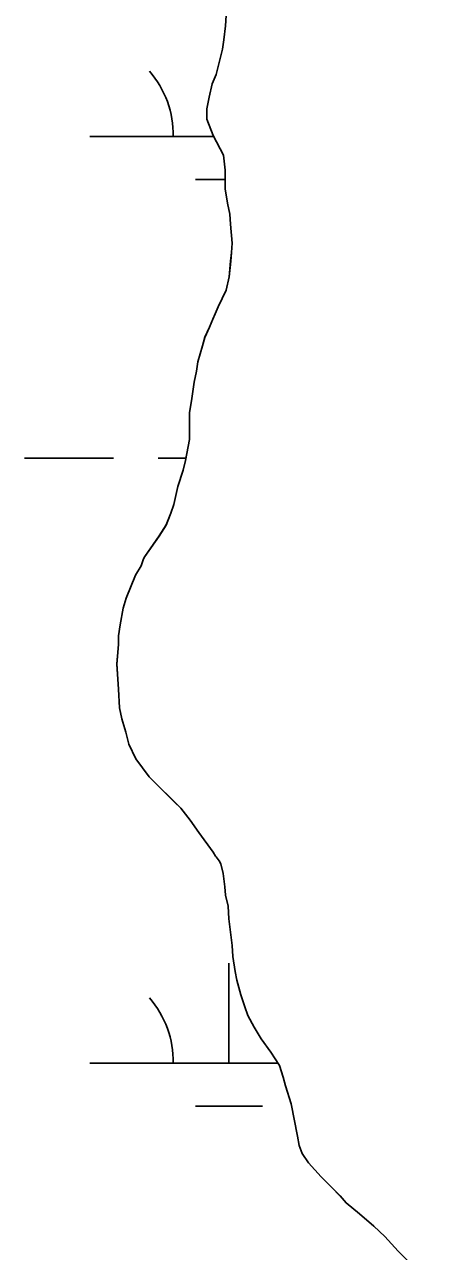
# Model space of a CAD drawing. Extents: x 3161564 to 3199464, y 849354 to 874788.
# Drawn here: x 3189870.3 to 3190014.6, y 856268.3 to 856708.7 of the extents above; entities that cross this region are included whole.
import ezdxf

# ---------------------------------------------------------------- set-up
doc = ezdxf.new("R2010")
doc.units = 0
for name, color, linetype in [('V-SITE-VEGE', 7, 'Continuous'), ('V-TOPO-SHOR', 7, 'Continuous'), ('V-WETL-SWMP', 7, 'Continuous')]:
    doc.layers.add(name, color=color, linetype=linetype)

msp = doc.modelspace()

# ---------------------------------------------------------------- linework, layer by layer
at = {"layer": 'V-SITE-VEGE'}
msp.add_lwpolyline([(3190014.64, 856258.26), (3190004.48, 856268.38), (3189999.68, 856273.72), (3189995.73, 856277.38), (3189990.65, 856281.88), (3189985.85, 856285.81), (3189983.6, 856288.34), (3189976.82, 856295.09), (3189972.3, 856300.15), (3189970.04, 856303.53), (3189968.91, 856306.34), (3189968.34, 856309.72), (3189966.06, 856321.27), (3189964.08, 856327.75), (3189963.22, 856330.84), (3189961.81, 856335.07), (3189958.7, 856339.85), (3189955.31, 856344.63), (3189952.77, 856348.85), (3189950.5, 856353.07), (3189949.37, 856356.17), (3189947.95, 856360.39), (3189946.54, 856365.74), (3189945.96, 856368.84), (3189945.11, 856374.19), (3189944.82, 856378.14), (3189943.67, 856387.71), (3189943.38, 856392.22), (3189942.53, 856396.16), (3189942.24, 856399.26), (3189941.67, 856404.05), (3189940.82, 856407.43), (3189940.25, 856408.55), (3189939.12, 856409.96), (3189938.84, 856410.24), (3189937.99, 856411.65), (3189932.91, 856418.68), (3189929.8, 856423.18), (3189926.41, 856427.4), (3189924.15, 856429.65), (3189921.89, 856431.9), (3189917.94, 856435.84), (3189915.12, 856438.65), (3189910.32, 856445.12), (3189907.77, 856450.47), (3189906.63, 856454.69), (3189905.22, 856459.48), (3189904.36, 856463.42), (3189904.07, 856470.18), (3189903.49, 856479.2), (3189904.04, 856486.24), (3189904.03, 856489.34), (3189904.59, 856493.28), (3189905.7, 856499.2), (3189906.82, 856502.87), (3189910.19, 856511.04), (3189912.15, 856514.43), (3189912.99, 856516.97), (3189913.55, 856517.81), (3189918.61, 856525.15), (3189921.14, 856529.1), (3189922.82, 856533.32), (3189923.94, 856536.43), (3189925.34, 856542.91), (3189927.3, 856548.83), (3189928.14, 856552.21), (3189929.53, 856559.82), (3189929.51, 856569.4), (3189930.35, 856574.47), (3189931.18, 856580.39), (3189932.02, 856584.34), (3189932.57, 856587.72), (3189934.25, 856593.36), (3189935.09, 856596.46), (3189936.77, 856600.12), (3189937.89, 856602.94), (3189938.74, 856604.92), (3189939.86, 856607.45), (3189942.66, 856613.37), (3189943.78, 856618.17), (3189944.33, 856623.8), (3189944.61, 856626.9), (3189944.88, 856630.28), (3189944.31, 856637.04), (3189944.02, 856640.71), (3189943.17, 856644.65), (3189942.31, 856649.72), (3189942.3, 856656.48), (3189941.72, 856661.83), (3189938.05, 856668.87), (3189935.78, 856674.78), (3189935.78, 856678.44), (3189936.61, 856682.67), (3189937.73, 856687.46), (3189939.13, 856690.84), (3189941.37, 856699.86), (3189941.92, 856703.25), (3189942.48, 856708.32), (3189942.75, 856711.98)], dxfattribs=at)
at = {"layer": 'V-TOPO-SHOR'}
for points in [[(3189938.84, 856410.24), (3189937.99, 856411.65), (3189932.91, 856418.68), (3189929.8, 856423.18), (3189926.41, 856427.4), (3189924.15, 856429.65), (3189921.89, 856431.9), (3189917.94, 856435.84), (3189915.12, 856438.65), (3189910.32, 856445.12), (3189907.77, 856450.47), (3189906.63, 856454.69), (3189905.22, 856459.48), (3189904.36, 856463.42), (3189904.07, 856470.18), (3189903.49, 856479.2), (3189904.04, 856486.24), (3189904.03, 856489.34), (3189904.59, 856493.28), (3189905.7, 856499.2), (3189906.82, 856502.87), (3189910.19, 856511.04), (3189912.15, 856514.43), (3189912.99, 856516.97), (3189913.55, 856517.81), (3189918.61, 856525.15), (3189921.14, 856529.1), (3189922.82, 856533.32), (3189923.94, 856536.43), (3189925.34, 856542.91), (3189927.3, 856548.83), (3189928.14, 856552.21), (3189929.53, 856559.82), (3189929.52, 856565.17), (3189929.51, 856569.4), (3189930.35, 856574.47), (3189931.18, 856580.39), (3189932.02, 856584.34), (3189932.57, 856587.72), (3189934.25, 856593.36), (3189935.09, 856596.46), (3189936.77, 856600.12), (3189937.89, 856602.94), (3189938.74, 856604.92), (3189939.86, 856607.45), (3189942.66, 856613.37), (3189943.78, 856618.17), (3189944.33, 856623.8), (3189944.61, 856626.9), (3189944.88, 856630.28), (3189944.31, 856637.04), (3189944.02, 856640.71), (3189943.17, 856644.65), (3189942.31, 856649.72), (3189942.3, 856656.48), (3189941.72, 856661.83), (3189938.05, 856668.87), (3189935.78, 856674.78), (3189935.78, 856678.44), (3189936.61, 856682.67), (3189937.73, 856687.46), (3189939.13, 856690.84), (3189941.37, 856699.86), (3189941.92, 856703.25), (3189942.48, 856708.32), (3189942.75, 856711.98)], [(3190007.59, 856265.29), (3190004.48, 856268.38), (3189999.68, 856273.72), (3189995.73, 856277.38), (3189990.65, 856281.88), (3189985.85, 856285.81), (3189983.59, 856288.34), (3189980.49, 856291.44), (3189976.82, 856295.09), (3189972.3, 856300.15), (3189970.04, 856303.53), (3189968.91, 856306.34), (3189968.34, 856309.72), (3189966.06, 856321.27), (3189964.08, 856327.75), (3189963.22, 856330.84), (3189961.81, 856335.07), (3189958.7, 856339.85), (3189955.31, 856344.63), (3189952.77, 856348.85), (3189950.5, 856353.07), (3189949.37, 856356.17), (3189948.52, 856358.7), (3189947.95, 856360.39), (3189946.54, 856365.74), (3189945.96, 856368.84), (3189945.11, 856374.19), (3189944.82, 856378.14), (3189943.67, 856387.71), (3189943.38, 856392.22), (3189942.53, 856396.16), (3189942.24, 856399.26), (3189941.67, 856404.05), (3189940.82, 856407.43), (3189940.25, 856408.55), (3189939.12, 856409.96), (3189938.84, 856410.24)]]:
    msp.add_lwpolyline(points, dxfattribs=at)
at = {"layer": 'V-WETL-SWMP'}
for p, q in [((3189942.48, 856708.31), (3189942.75, 856711.97)), ((3189941.93, 856703.24), (3189942.48, 856708.31)), ((3189941.37, 856699.86), (3189941.93, 856703.24)), ((3189939.13, 856690.84), (3189941.37, 856699.86)), ((3189937.73, 856687.45), (3189939.13, 856690.84)), ((3189936.61, 856682.66), (3189937.73, 856687.45)), ((3189935.78, 856678.43), (3189936.61, 856682.66)), ((3189935.78, 856674.77), (3189935.78, 856678.43)), ((3189938.05, 856668.86), (3189935.78, 856674.77)), ((3189893.71, 856668.54), (3189938.22, 856668.54)), ((3189941.73, 856661.82), (3189938.05, 856668.86)), ((3189942.3, 856656.47), (3189941.73, 856661.82)), ((3189942.31, 856649.71), (3189942.3, 856656.47)), ((3189931.71, 856653.11), (3189942.31, 856653.11)), ((3189943.17, 856644.64), (3189942.31, 856649.71)), ((3189944.02, 856640.7), (3189943.17, 856644.64)), ((3189944.31, 856637.04), (3189944.02, 856640.7)), ((3189944.89, 856630.28), (3189944.31, 856637.04)), ((3189944.61, 856626.9), (3189944.89, 856630.28)), ((3189943.78, 856618.16), (3189944.34, 856623.8)), ((3189944.34, 856623.8), (3189944.61, 856626.9)), ((3189942.67, 856613.37), (3189943.78, 856618.16)), ((3189939.86, 856607.45), (3189942.67, 856613.37)), ((3189937.9, 856602.93), (3189938.74, 856604.91)), ((3189938.74, 856604.91), (3189939.86, 856607.45)), ((3189936.78, 856600.12), (3189937.9, 856602.93)), ((3189934.25, 856593.35), (3189935.09, 856596.45)), ((3189935.09, 856596.45), (3189936.78, 856600.12)), ((3189932.57, 856587.71), (3189934.25, 856593.35)), ((3189932.02, 856584.33), (3189932.57, 856587.71)), ((3189931.18, 856580.38), (3189932.02, 856584.33)), ((3189930.35, 856574.47), (3189931.18, 856580.38)), ((3189929.51, 856569.39), (3189930.35, 856574.47)), ((3189929.53, 856559.81), (3189929.51, 856569.39)), ((3189928.14, 856552.2), (3189929.53, 856559.81)), ((3189870.31, 856553.11), (3189902.31, 856553.11)), ((3189918.31, 856553.11), (3189928.3, 856553.11)), ((3189927.3, 856548.82), (3189928.14, 856552.2)), ((3189925.34, 856542.9), (3189927.3, 856548.82)), ((3189923.94, 856536.42), (3189925.34, 856542.9)), ((3189922.82, 856533.32), (3189923.94, 856536.42)), ((3189921.14, 856529.09), (3189922.82, 856533.32)), ((3189918.61, 856525.14), (3189921.14, 856529.09)), ((3189913.56, 856517.8), (3189918.61, 856525.14)), ((3189912.15, 856514.42), (3189912.99, 856516.96)), ((3189912.99, 856516.96), (3189913.56, 856517.8)), ((3189910.19, 856511.04), (3189912.15, 856514.42)), ((3189906.82, 856502.86), (3189910.19, 856511.04)), ((3189904.59, 856493.28), (3189905.7, 856499.2)), ((3189905.7, 856499.2), (3189906.82, 856502.86)), ((3189904.03, 856489.33), (3189904.59, 856493.28)), ((3189903.49, 856479.19), (3189904.04, 856486.23)), ((3189904.04, 856486.23), (3189904.03, 856489.33)), ((3189904.07, 856470.17), (3189903.49, 856479.19)), ((3189904.37, 856463.41), (3189904.07, 856470.17)), ((3189905.22, 856459.47), (3189904.37, 856463.41)), ((3189906.64, 856454.68), (3189905.22, 856459.47)), ((3189907.77, 856450.46), (3189906.64, 856454.68)), ((3189910.32, 856445.11), (3189907.77, 856450.46)), ((3189915.12, 856438.64), (3189910.32, 856445.11)), ((3189926.41, 856427.4), (3189915.12, 856438.64)), ((3189929.8, 856423.18), (3189926.41, 856427.4)), ((3189932.91, 856418.67), (3189929.8, 856423.18)), ((3189937.99, 856411.64), (3189932.91, 856418.67)), ((3189938.84, 856410.23), (3189937.99, 856411.64)), ((3189939.12, 856409.95), (3189938.84, 856410.23)), ((3189940.25, 856408.55), (3189939.12, 856409.95)), ((3189940.82, 856407.42), (3189940.25, 856408.55)), ((3189941.67, 856404.04), (3189940.82, 856407.42)), ((3189942.24, 856399.25), (3189941.67, 856404.04)), ((3189942.53, 856396.16), (3189942.24, 856399.25)), ((3189943.38, 856392.21), (3189942.53, 856396.16)), ((3189943.68, 856387.71), (3189943.38, 856392.21)), ((3189944.82, 856378.13), (3189943.68, 856387.71)), ((3189945.11, 856374.19), (3189944.82, 856378.13)), ((3189943.71, 856335.86), (3189943.71, 856371.86)), ((3189945.97, 856368.83), (3189945.11, 856374.19)), ((3189946.54, 856365.74), (3189945.97, 856368.83)), ((3189947.96, 856360.39), (3189946.54, 856365.74)), ((3189949.37, 856356.16), (3189947.96, 856360.39)), ((3189950.51, 856353.07), (3189949.37, 856356.16)), ((3189952.77, 856348.85), (3189950.51, 856353.07)), ((3189955.31, 856344.63), (3189952.77, 856348.85)), ((3189958.7, 856339.84), (3189955.31, 856344.63)), ((3189961.81, 856335.06), (3189958.7, 856339.84)), ((3189893.71, 856335.86), (3189961.29, 856335.86)), ((3189963.23, 856330.84), (3189961.81, 856335.06)), ((3189964.08, 856327.74), (3189963.23, 856330.84)), ((3189966.06, 856321.26), (3189964.08, 856327.74)), ((3189931.71, 856320.43), (3189955.71, 856320.43)), ((3189968.34, 856309.72), (3189966.06, 856321.26)), ((3189968.91, 856306.34), (3189968.34, 856309.72)), ((3189970.04, 856303.52), (3189968.91, 856306.34)), ((3189972.3, 856300.15), (3189970.04, 856303.52)), ((3189976.82, 856295.08), (3189972.3, 856300.15)), ((3189983.6, 856288.34), (3189976.82, 856295.08)), ((3189985.85, 856285.8), (3189983.6, 856288.34)), ((3189990.65, 856281.87), (3189985.85, 856285.8)), ((3189995.73, 856277.37), (3189990.65, 856281.87)), ((3189999.68, 856273.72), (3189995.73, 856277.37)), ((3190004.48, 856268.37), (3189999.68, 856273.72)), ((3190014.64, 856258.25), (3190004.48, 856268.37))]:
    msp.add_line(p, q, dxfattribs=at)
for centre in [(3189888.47, 856669.01), (3189888.47, 856336.34)]:
    msp.add_arc(centre, 35.25, 359.2282, 40.7718, dxfattribs=at)

doc.saveas('drawing.dxf')
